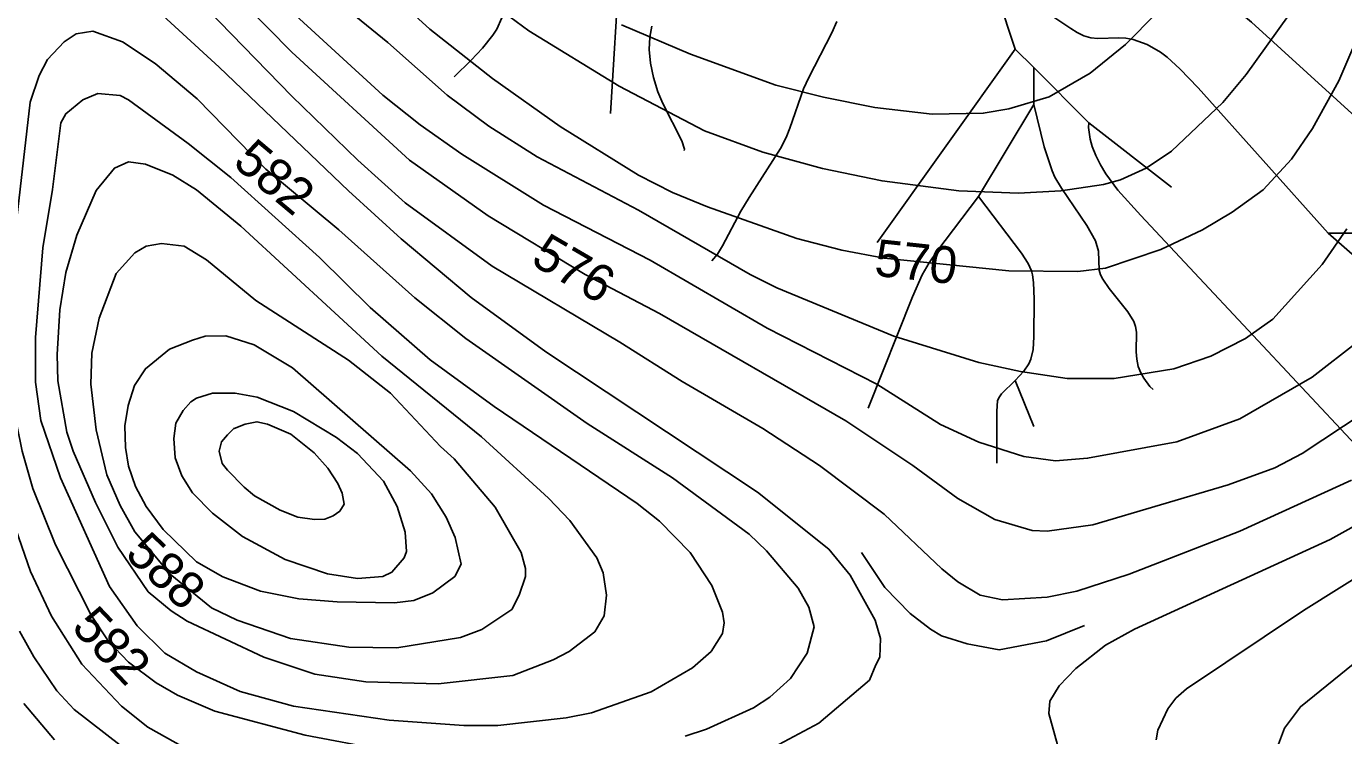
# Model space of a CAD drawing. Extents: x -709584 to -702006, y -1161789 to -1157496.
# Drawn here: x -709070.8 to -708712.7, y -1160078.5 to -1159885.8 of the extents above; entities that cross this region are included whole.
import ezdxf

# ---------------------------------------------------------------- set-up
doc = ezdxf.new("R2010")
doc.units = 0
for name, color, linetype in [('120_vrstevnice hlavní', 7, 'Continuous'), ('121_vrstevnice hlavní_popis', 7, 'Continuous'), ('122_vrstevnice základní', 7, 'Continuous'), ('124_vrstevnice doplňková', 7, 'Continuous'), ('411_akumulovaný odtok', 7, 'Continuous')]:
    doc.layers.add(name, color=color, linetype=linetype)

msp = doc.modelspace()

# ---------------------------------------------------------------- linework, layer by layer
at = {"layer": '120_vrstevnice hlavní'}
for points in [[(-708704.68, -1159878.88), (-708714.08, -1159900.57), (-708721.17, -1159913.59), (-708726.95, -1159921.84), (-708734.62, -1159930.23), (-708743.01, -1159936.3), (-708751.11, -1159941.07), (-708762.39, -1159946.43), (-708777.44, -1159951.49), (-708784.96, -1159952.36), (-708803.76, -1159952.21), (-708837.61, -1159948.74), (-708849.18, -1159946.57), (-708861.33, -1159943.39), (-708885.63, -1159934.86), (-708895.18, -1159930.95), (-708904.43, -1159926.18), (-708925.7, -1159913.01), (-708944.07, -1159900), (-708961.13, -1159886.54), (-708985.43, -1159864.41), (-709006.26, -1159843.73), (-709013.64, -1159835.05)], [(-708789.58, -1160084.27), (-708792.86, -1160072.53), (-708792.61, -1160069.11), (-708790.09, -1160064.95), (-708785.55, -1160060.3), (-708777.48, -1160053.94), (-708769.62, -1160049.56), (-708716.4, -1160025.26), (-708681.1, -1160005.59), (-708657.38, -1159990.83), (-708634.82, -1159974.49), (-708629.32, -1159969.43), (-708623.24, -1159962.34), (-708614.71, -1159948.02), (-708607.48, -1159929.21), (-708603.86, -1159915.76), (-708600.33, -1159891.54), (-708591.57, -1159840.69)], [(-709025.65, -1160082.97), (-709037.8, -1160076.17), (-709044.88, -1160070.53), (-709055.73, -1160059.11), (-709063.98, -1160046.09), (-709069.62, -1160033.94), (-709075.26, -1160017.74), (-709079.74, -1160002.4), (-709082.06, -1159991.12), (-709083.65, -1159979.84), (-709085.09, -1159953.51), (-709084.52, -1159923.43), (-709082.34, -1159897.1), (-709079.31, -1159882.06), (-709078.01, -1159878.3), (-709075.84, -1159874.54), (-709069.47, -1159868.32), (-709065.13, -1159866.15), (-709061.66, -1159865.08), (-709056.17, -1159865.43), (-709052.39, -1159867.22)], [(-709052.39, -1159867.22), (-709039.24, -1159877.72), (-709018.33, -1159896.84), (-708983.26, -1159930.52), (-708968.94, -1159943.53), (-708949.85, -1159959.44), (-708929.6, -1159974.2), (-708872.03, -1160012.38), (-708852.65, -1160027.86), (-708846.86, -1160034.95), (-708840.07, -1160047.1), (-708838.62, -1160052.16), (-708838.83, -1160057.19), (-708839.88, -1160059.26), (-708841.64, -1160063.42), (-708855.4, -1160075.16), (-708866.25, -1160080.95)], [(-709043.15, -1159988.81), (-709041.38, -1159983.34), (-709038.44, -1159978.84), (-709031.89, -1159973.46), (-709025.65, -1159971.02), (-709022.22, -1159969.95), (-709016.53, -1159969.86), (-709008.87, -1159972.32), (-708998.45, -1159978.54), (-708966.34, -1160006.6), (-708960.7, -1160012.82), (-708956.65, -1160019.18), (-708954.19, -1160024.68), (-708952.6, -1160031.91), (-708954.33, -1160035.24), (-708960.27, -1160039.72), (-708965.47, -1160041.75), (-708970.68, -1160042.47), (-708986.3, -1160042.18), (-708996.72, -1160041.31), (-709007.13, -1160039.29), (-709017.4, -1160035.38), (-709024.49, -1160031.33), (-709033.6, -1160022.51), (-709038.23, -1160016.29), (-709041.12, -1160010.79), (-709043, -1160005.3), (-709043.81, -1160000.25), (-709044.02, -1159994.3), (-709043.15, -1159988.81)]]:
    msp.add_lwpolyline(points, dxfattribs=at)
at = {"layer": '122_vrstevnice základní'}
for points in [[(-708973.86, -1159904.48), (-709000.91, -1159879.75), (-709015.23, -1159867.45), (-709026.22, -1159855.16), (-709032.59, -1159847.06), (-709041.7, -1159832.88), (-709051.68, -1159812.63), (-709064.27, -1159782.26), (-709080.18, -1159750.72)], [(-709072.51, -1159808), (-709052.26, -1159836.06), (-709046.33, -1159843.01), (-709017.98, -1159873.09), (-708998.6, -1159892.76), (-708966.63, -1159922.13), (-708945.22, -1159937.31), (-708918.9, -1159953.23), (-708898.65, -1159963.78), (-708848.02, -1159993), (-708829.8, -1160005.15), (-708817.65, -1160014.12)], [(-708855.25, -1160005.15), (-708870.59, -1159995.03), (-708892.57, -1159982.3), (-708909.5, -1159971.59), (-708944.21, -1159950.91), (-708967.79, -1159933.7), (-708980.66, -1159922.13), (-708998.6, -1159904.77), (-709024.92, -1159877.72), (-709041.84, -1159859.35), (-709055.01, -1159848.79), (-709059.64, -1159846.04), (-709066.44, -1159843.29), (-709070.48, -1159842.72), (-709074.54, -1159844.02)], [(-708724.78, -1159878.59), (-708739.25, -1159898.84), (-708745.61, -1159906.51), (-708759.5, -1159919.67), (-708766.44, -1159924.3), (-708773.39, -1159927.48), (-708778.01, -1159928.78), (-708789.58, -1159930.52), (-708801.16, -1159931.09), (-708817.36, -1159930.52), (-708838.19, -1159927.77), (-708854.39, -1159924.44), (-708870.59, -1159919.96), (-708886.5, -1159914.17), (-708909.64, -1159902.02), (-708934.23, -1159886.98), (-708965.18, -1159864.12)], [(-708993.24, -1159873.24), (-708972.56, -1159890.16), (-708956.36, -1159904.48), (-708945.08, -1159912.87), (-708931.92, -1159921.26), (-708904.43, -1159935.72), (-708874.06, -1159953.23), (-708866.83, -1159956.84), (-708835, -1159970), (-708811.86, -1159977.09), (-708800.58, -1159979.55), (-708787.85, -1159981.43), (-708775.12, -1159981.43), (-708758.92, -1159978.83), (-708748.8, -1159975.36), (-708739.39, -1159970.58), (-708732.02, -1159965.38), (-708718.57, -1159950.48), (-708711.91, -1159940.79)], [(-708909.06, -1159885.39), (-708890.26, -1159893.34), (-708867.12, -1159901.73), (-708854.1, -1159905.06), (-708840.21, -1159907.81), (-708824.59, -1159909.69), (-708810.7, -1159909.4), (-708803.76, -1159908.24), (-708792.77, -1159904.91), (-708781.63, -1159898.55), (-708772.05, -1159890.72), (-708763.48, -1159882.16)], [(-708973.86, -1160082.39), (-708994.98, -1160078.34), (-709019.57, -1160071.83), (-709029.7, -1160067.49), (-709035.48, -1160064.17), (-709043, -1160058.53), (-709048.5, -1160052.74), (-709053.13, -1160045.8), (-709062.82, -1160026.7), (-709069.04, -1160011.37), (-709071.93, -1160001.25), (-709073.38, -1159994.02), (-709075.11, -1159978.1), (-709075.26, -1159961.18), (-709073.38, -1159937.89), (-709069.76, -1159906.36), (-709067.3, -1159899.13), (-709064.99, -1159894.79), (-709060.5, -1159890.02), (-709057.23, -1159887.81), (-709052.69, -1159887.08), (-709044.62, -1159890.02), (-709035.8, -1159895.89)], [(-709035.8, -1159895.89), (-709024.34, -1159905.49), (-709005.65, -1159924.59), (-708985.87, -1159941.07), (-708965.18, -1159959.59), (-708951.3, -1159970.58), (-708918.32, -1159993.73), (-708895.18, -1160008.48), (-708874.35, -1160023.81), (-708869.57, -1160028.29), (-708861.04, -1160038.42), (-708858.15, -1160043.63), (-708856.7, -1160048.98), (-708858.58, -1160056.07), (-708863.06, -1160063.01), (-708868.71, -1160068.07), (-708873.19, -1160070.97), (-708885.92, -1160076.75), (-708891.7, -1160078.63)], [(-709066.29, -1159945.99), (-709063.69, -1159930.08), (-709061.37, -1159912), (-709060.07, -1159909.54), (-709055.44, -1159905.78), (-709051.39, -1159904.05), (-709045.32, -1159904.62), (-709043, -1159905.78), (-709026.8, -1159917.64), (-709015.23, -1159926.9), (-708991.08, -1159948.6), (-708977.33, -1159962.19), (-708960.99, -1159976.37), (-708943.63, -1159989.1), (-708904.72, -1160015.42), (-708898.65, -1160020.2), (-708890.4, -1160028.73), (-708884.47, -1160037.7), (-708881.58, -1160044.93), (-708881.15, -1160047.82), (-708881.58, -1160050.72), (-708884.62, -1160055.63), (-708889.68, -1160060.12), (-708900.96, -1160066.63), (-708917.16, -1160072.27), (-708924.1, -1160073.71), (-708942.62, -1160075.74), (-708951.88, -1160075.74), (-708972.13, -1160074.29), (-708998.16, -1160070.53), (-709012.63, -1160066.48), (-709024.49, -1160061.13), (-709033.17, -1160056.07), (-709040.69, -1160048.69), (-709048.21, -1160037.99), (-709061.52, -1160008.48), (-709066.87, -1159992.86), (-709068.32, -1159982.44), (-709068.32, -1159970.29), (-709066.29, -1159945.99)], [(-708708.73, -1159971.3), (-708721.31, -1159981.14), (-708740.98, -1159992.42), (-708758.05, -1159998.64), (-708782.35, -1160003.13), (-708791.03, -1160003.85), (-708799.71, -1160002.69), (-708811.86, -1159998.79), (-708822.28, -1159994.01), (-708839.63, -1159983.02), (-708869.43, -1159967.83), (-708901.25, -1159949.32), (-708930.18, -1159934.42), (-708952.46, -1159920.53), (-708963.74, -1159912.58), (-708973.86, -1159904.48)], [(-709038.37, -1159923.28), (-709043, -1159922.56), (-709046.84, -1159924.3), (-709051.83, -1159930.37), (-709057.03, -1159942.52), (-709060.07, -1159952.65), (-709061.66, -1159962.77), (-709062.38, -1159974.92), (-709062.24, -1159982.15), (-709059.78, -1159996.04), (-709058.05, -1160001.25), (-709051.97, -1160015.13), (-709045.9, -1160027.28), (-709037.65, -1160039.43), (-709031.43, -1160044.64), (-709027.09, -1160047.39), (-709006.26, -1160057.22), (-708992.38, -1160061.85), (-708978.49, -1160063.88), (-708958.82, -1160064.46), (-708938.57, -1160062.14), (-708927.58, -1160057.95), (-708923.24, -1160055.63), (-708916.29, -1160050.28), (-708913.69, -1160045.94), (-708913.11, -1160040.3), (-708913.98, -1160034.23), (-708915.71, -1160030.18), (-708923.09, -1160020.05), (-708928.88, -1160013.98), (-708947.1, -1159997.34), (-708974.15, -1159975.36), (-709012.48, -1159940.06), (-709024.49, -1159930.23), (-709031, -1159926.18), (-709038.37, -1159923.28)], [(-709021.84, -1159949.23), (-709008.43, -1159960.31), (-708983.26, -1159976.51), (-708971.84, -1159985.48), (-708958.24, -1159999.95), (-708954.48, -1160003.27), (-708943.34, -1160016.43), (-708936.25, -1160028.73), (-708935.1, -1160033.07), (-708935.1, -1160035.24), (-708936.83, -1160040.3), (-708938.86, -1160044.21), (-708946.96, -1160049.7), (-708952.74, -1160051.87), (-708970.1, -1160054.62), (-708983.12, -1160054.48), (-708999.03, -1160052.16), (-709013.5, -1160047.1), (-709020.44, -1160043.77), (-709031.72, -1160034.66), (-709041.27, -1160023.09), (-709045.32, -1160016), (-709048.93, -1160007.61), (-709051.83, -1159995.46), (-709053.27, -1159983.02), (-709052.98, -1159974.63), (-709050.96, -1159965.09), (-709046.33, -1159952.94), (-709041.27, -1159947.29), (-709038.23, -1159945.56), (-709034.09, -1159944.81), (-709027.89, -1159945.56), (-709021.84, -1159949.23)], [(-708986.45, -1159997.49), (-708998.16, -1159990.4), (-709008.05, -1159986.55), (-709014.01, -1159985.48), (-709020.15, -1159985.48), (-709024.49, -1159986.78), (-709026.08, -1159987.79), (-709028.13, -1159990.19), (-709030.13, -1159993.58), (-709030.71, -1159997.78), (-709030.34, -1160003.03), (-709028.54, -1160007.9), (-709025.65, -1160012.53), (-709020.15, -1160018.03), (-709012.05, -1160024.39), (-709000.48, -1160030.61), (-708988.91, -1160034.52), (-708980.81, -1160035.82), (-708973.86, -1160035.24), (-708971.4, -1160034.08), (-708968.08, -1160030.18), (-708967.5, -1160028.44), (-708967.79, -1160023.23), (-708969.96, -1160016.29), (-708973.72, -1160009.35), (-708980.81, -1160001.82), (-708986.45, -1159997.49)], [(-708817.65, -1160014.12), (-708807.52, -1160019.76), (-708797.4, -1160022.8), (-708793.35, -1160022.94), (-708780.91, -1160021.21), (-708744.17, -1160010.36), (-708731.44, -1160005.73), (-708724.06, -1160001.82), (-708707.14, -1159990.69)], [(-708710.61, -1160009.06), (-708740.98, -1160022.94), (-708771.07, -1160034.66), (-708785.25, -1160039.29), (-708793.35, -1160040.88), (-708805.5, -1160041.6), (-708811.57, -1160040.3), (-708817.65, -1160036.69), (-708821.98, -1160033.21), (-708837.61, -1160018.31), (-708855.25, -1160005.15)], [(-708723.63, -1160044.5), (-708704.97, -1160032.78)], [(-708763.69, -1160079.64), (-708763.26, -1160077.04), (-708760.51, -1160071.26), (-708758.34, -1160068.36), (-708755.45, -1160065.76), (-708723.63, -1160044.5)], [(-709072.65, -1160050.14), (-709068.75, -1160057.08), (-709062.53, -1160066.34), (-709057.76, -1160071.4), (-709045.32, -1160081.09)], [(-708701.06, -1160051.73), (-708724.5, -1160070.68), (-708728.83, -1160076.46), (-708731, -1160082.25)], [(-709063.11, -1160079.64), (-709071.5, -1160069.81)]]:
    msp.add_lwpolyline(points, dxfattribs=at)
at = {"layer": '124_vrstevnice doplňková'}
for points in [[(-709001.84, -1160017.26), (-708996.98, -1160019.12), (-708992.45, -1160019.79), (-708989.7, -1160019.65), (-708987.41, -1160018.81), (-708985.62, -1160017.51), (-708984.38, -1160015.63), (-708984.95, -1160012.59), (-708986.15, -1160010), (-708988.82, -1160005.84), (-708992.58, -1160001.64), (-708998.94, -1159996.57), (-709005.25, -1159993.88), (-709008.1, -1159993.21), (-709011.3, -1159993.88), (-709014.29, -1159995.03), (-709014.4, -1159995.03), (-709016.08, -1159996.82), (-709017.71, -1159998.67), (-709018.35, -1160001.22), (-709017.6, -1160004.56), (-709016.08, -1160006.36), (-709011.55, -1160011.01), (-709008.77, -1160013.34), (-709001.84, -1160017.26)], [(-708843.81, -1160028.74), (-708837.46, -1160038.28), (-708830.52, -1160045.36), (-708825.02, -1160049.56), (-708822.06, -1160051.41), (-708815.1, -1160053.55), (-708806.37, -1160055.19), (-708793.51, -1160052.74), (-708783.22, -1160048.54)]]:
    msp.add_lwpolyline(points, dxfattribs=at)
at = {"layer": '411_akumulovaný odtok'}
for p, q in [((-708801.99, -1159892), (-708806.99, -1159877)), ((-708839.49, -1159944.5), (-708801.99, -1159892)), ((-708796.99, -1159897), (-708801.99, -1159892)), ((-708796.99, -1159907), (-708796.99, -1159897)), ((-708781.99, -1159912), (-708796.99, -1159897)), ((-708811.99, -1159932), (-708796.99, -1159907)), ((-708759.49, -1159929.5), (-708781.99, -1159912)), ((-708676.99, -1159977), (-708716.99, -1159942)), ((-708796.99, -1159994.5), (-708801.99, -1159982))]:
    msp.add_line(p, q, dxfattribs=at)
for points in [[(-708954.49, -1159899.5), (-708949.87, -1159895.01), (-708946.77, -1159891.69), (-708943.97, -1159888.19), (-708942.91, -1159886.52), (-708941.54, -1159883.45), (-708938.49, -1159873.75), (-708936.69, -1159869.06), (-708935.03, -1159866.14), (-708928.95, -1159857.9), (-708927.45, -1159854.84), (-708926.46, -1159851.46), (-708925.49, -1159846.15), (-708921.99, -1159817)], [(-708699.49, -1159919.5), (-708737.8, -1159884.67), (-708743.95, -1159879.45), (-708748.17, -1159876.28), (-708750.34, -1159874.87), (-708754.71, -1159872.68), (-708761.15, -1159870.03), (-708764.99, -1159867.84), (-708772.58, -1159862.9), (-708774.84, -1159861.63), (-708779.56, -1159859.36), (-708789.76, -1159855.21), (-708811.99, -1159847)], [(-708911.99, -1159909.5), (-708909.56, -1159869.52)], [(-708716.99, -1159942), (-708752.28, -1159902.48), (-708757.24, -1159897.31), (-708760.71, -1159894.19), (-708762.55, -1159892.82), (-708766.18, -1159890.76), (-708769.99, -1159889.4), (-708771.93, -1159889.04), (-708773.87, -1159888.93), (-708779.6, -1159889.08), (-708781.44, -1159888.88), (-708783.32, -1159888.33), (-708785.13, -1159887.48), (-708786.91, -1159886.41), (-708793.44, -1159882.01), (-708798.43, -1159879.15), (-708800.85, -1159878.11), (-708802.75, -1159877.5), (-708805.74, -1159876.93), (-708806.99, -1159877)], [(-708884.49, -1159949.5), (-708882.95, -1159947.65), (-708881.55, -1159945.43), (-708876.55, -1159936.03), (-708874.34, -1159932.27), (-708865.78, -1159918.94), (-708864.28, -1159916), (-708863.23, -1159913.41), (-708859.54, -1159902.74), (-708858.15, -1159899.65), (-708851.85, -1159887.55), (-708850.5, -1159884.48)], [(-708891.99, -1159919.5), (-708891.87, -1159919.14), (-708892.65, -1159916.87), (-708897.81, -1159906.79), (-708899.14, -1159903.61), (-708900.36, -1159899.71), (-708901.14, -1159895.79), (-708901.47, -1159892.08), (-708901.33, -1159888.76), (-708900.8, -1159885.72)], [(-708764.49, -1159984.5), (-708765.42, -1159983.68), (-708767.08, -1159981.42), (-708767.91, -1159979.89), (-708768.58, -1159978.18), (-708768.99, -1159976.22), (-708769.15, -1159974.21), (-708769.06, -1159968.85), (-708769.28, -1159967.36), (-708769.78, -1159965.99), (-708771.37, -1159963.35), (-708776.5, -1159957.01), (-708778.21, -1159954.51), (-708778.84, -1159953.26), (-708779.23, -1159952), (-708779.36, -1159946.84), (-708780.19, -1159944.11), (-708782.53, -1159939.91), (-708789.46, -1159929.79), (-708791.21, -1159926.73), (-708791.98, -1159925.04), (-708794.13, -1159918.52), (-708796.99, -1159907)], [(-708709.49, -1159999.5), (-708767.85, -1159937.19), (-708774.11, -1159930.32), (-708777.38, -1159925.86), (-708778.87, -1159923.38), (-708780.14, -1159920.86), (-708781.08, -1159918.41), (-708781.62, -1159916.42), (-708782.06, -1159913.29), (-708781.99, -1159912)], [(-708841.99, -1159989.5), (-708829.93, -1159959.24), (-708827.31, -1159953.3), (-708825.42, -1159950.04), (-708823.29, -1159946.98), (-708811.99, -1159932)], [(-708801.99, -1159982), (-708799.64, -1159979.49), (-708798.33, -1159977.46), (-708797.77, -1159976.18), (-708797.12, -1159973.59), (-708796.92, -1159970.18), (-708796.85, -1159959.93), (-708797.03, -1159955.43), (-708797.35, -1159953.27), (-708797.63, -1159952.22), (-708798.51, -1159950.24), (-708800.29, -1159947.42), (-708811.99, -1159932)], [(-708691.99, -1159957), (-708704.32, -1159944.6), (-708706.64, -1159942.68), (-708707.67, -1159942.23), (-708709.32, -1159941.96), (-708716.99, -1159942)], [(-708806.99, -1160004.5), (-708807.03, -1159990.39), (-708806.8, -1159987.57), (-708806.48, -1159986.74), (-708805.7, -1159985.65), (-708801.99, -1159982)]]:
    msp.add_lwpolyline(points, dxfattribs=at)

# ---------------------------------------------------------------- texts
at = {"layer": '121_vrstevnice hlavní_popis'}
for s, rotation, p in [('582', 319.9914, (-709015.02, -1159923.33)), ('576', 329.7849, (-708934.04, -1159950.2)), ('570', 353.866, (-708840.54, -1159953.51)), ('588', 316.4873, (-709044.3, -1160029.61)), ('582', 313.5532, (-709058.83, -1160049.36))]:
    msp.add_text(s, height=10, rotation=rotation, dxfattribs=at).set_placement(p)

doc.saveas('drawing.dxf')
